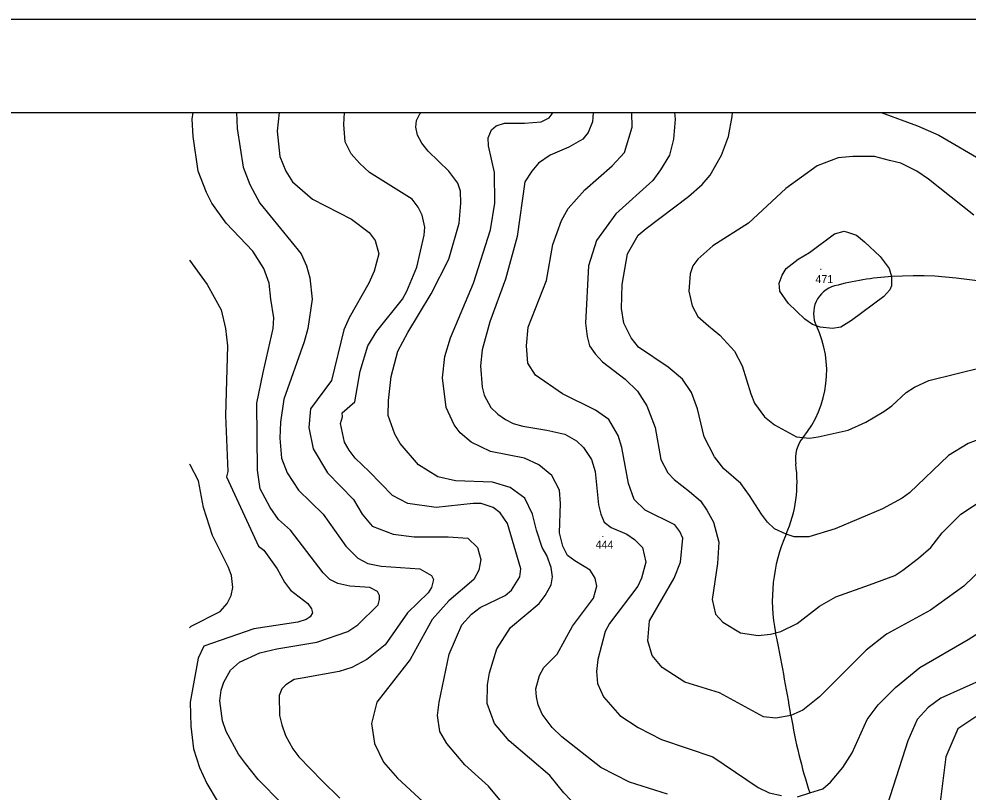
# Model space of a CAD drawing. Extents: x -510989 to -501240, y -1184665 to -1176098.
# Drawn here: x -506468 to -505755, y -1178740 to -1178160 of the extents above; entities that cross this region are included whole.
import ezdxf

# ---------------------------------------------------------------- set-up
doc = ezdxf.new("R2010")
doc.units = 0
for name, color, linetype in [('NAVRH_rozvodnice', 7, 'Continuous'), ('rozpiska', 7, 'Continuous'), ('STAV_povodi', 7, 'Continuous'), ('vrstevnice_01', 7, 'Continuous'), ('vrstevnice_02', 7, 'Continuous'), ('vrstevnice_05', 7, 'Continuous')]:
    doc.layers.add(name, color=color, linetype=linetype)

msp = doc.modelspace()

# ---------------------------------------------------------------- linework, layer by layer
at = {"layer": 'NAVRH_rozvodnice'}
for centre, radius, start, end in [((-505800.09, -1178567.13), 214.55, 93.56055, 105.15399), ((-505795.69, -1178637.77), 285.32, 67.58826, 93.56055), ((-505850.58, -1178380.71), 21.41, 105.15399, 205.72667), ((-505940.27, -1178423.93), 78.16, 320.63513, 25.72667), ((-505860.12, -1178489.68), 25.51, 140.63513, 188.36239), ((-505980.13, -1178507.32), 95.78, 336.18378, 8.36239), ((-505780.65, -1178595.37), 122.26, 156.18378, 191.6213), ((-507483.52, -1178945.58), 1616.24, 9.38581, 11.6213), ((-505494.18, -1178616.75), 400.09, 189.38581, 197.94168)]:
    msp.add_arc(centre, radius, start, end, dxfattribs=at)
at = {"layer": 'rozpiska'}
for points in [[(-501240.19, -1178160), (-501240.19, -1184460), (-507180.19, -1184460), (-507180.19, -1178160)], [(-507110.19, -1184390), (-507110.19, -1178230), (-501310.19, -1178230), (-501310.19, -1184390)]]:
    msp.add_lwpolyline(points, close=True, dxfattribs=at)
at = {"layer": 'STAV_povodi'}
for centre, radius, start, end in [((-505800.09, -1178567.13), 214.55, 93.56055, 105.15399), ((-505795.69, -1178637.77), 285.32, 67.58826, 93.56055), ((-505850.58, -1178380.71), 21.41, 105.15399, 205.72667), ((-505940.27, -1178423.93), 78.16, 320.63513, 25.72667), ((-505860.12, -1178489.68), 25.51, 140.63513, 188.36239), ((-505980.13, -1178507.32), 95.78, 336.18378, 8.36239), ((-505780.65, -1178595.37), 122.26, 156.18378, 191.6213), ((-507483.52, -1178945.58), 1616.24, 9.38581, 11.6213), ((-505494.18, -1178616.75), 400.09, 189.38581, 197.94168)]:
    msp.add_arc(centre, radius, start, end, dxfattribs=at)
at = {"layer": 'vrstevnice_01'}
for points in [[(-506304.7, -1178230), (-506304.31, -1178242), (-506299.81, -1178271), (-506294.59, -1178284), (-506287.19, -1178298), (-506256.09, -1178336), (-506252.19, -1178345), (-506249.69, -1178354), (-506248, -1178370), (-506251.09, -1178392), (-506253.91, -1178402), (-506269.09, -1178445), (-506271.59, -1178462), (-506272.09, -1178474), (-506271, -1178489), (-506266.81, -1178500), (-506258.19, -1178513), (-506239.59, -1178531), (-506222.81, -1178555), (-506213.69, -1178564), (-506206.19, -1178568), (-506196.31, -1178570), (-506167.19, -1178572), (-506158.5, -1178577), (-506157, -1178580), (-506158.41, -1178586), (-506161, -1178590), (-506176.59, -1178605), (-506193.31, -1178629), (-506206.91, -1178640), (-506218.19, -1178646), (-506227.59, -1178649), (-506255.5, -1178654), (-506261.5, -1178655), (-506267.81, -1178659), (-506270.59, -1178662), (-506272.81, -1178667), (-506272.5, -1178682), (-506270.69, -1178689), (-506267.91, -1178697), (-506262.5, -1178707), (-506258, -1178713), (-506240.41, -1178731), (-506227.09, -1178744)], [(-506169.59, -1178346), (-506164.09, -1178322), (-506163.59, -1178316), (-506165.5, -1178307), (-506168.41, -1178301), (-506173, -1178295), (-506205, -1178275), (-506212.41, -1178268), (-506218.69, -1178261), (-506223.31, -1178252), (-506224.19, -1178239), (-506223.65, -1178230)], [(-505981.59, -1178741), (-506010, -1178732), (-506031.59, -1178721), (-506060.69, -1178698), (-506068.09, -1178691), (-506075.5, -1178681), (-506078.41, -1178674), (-506079.81, -1178668), (-506080.19, -1178662), (-506077.59, -1178652), (-506074.19, -1178646), (-506064.19, -1178636), (-506052.81, -1178615), (-506036.91, -1178594), (-506034.59, -1178585), (-506035.81, -1178579), (-506039.59, -1178573), (-506051.09, -1178566), (-506056.5, -1178562), (-506060, -1178555), (-506062.5, -1178545), (-506061.81, -1178523), (-506062.5, -1178513), (-506068.31, -1178502), (-506078, -1178494), (-506088.81, -1178489), (-506114.31, -1178484), (-506128.69, -1178477), (-506136.91, -1178470), (-506141.59, -1178464), (-506147.5, -1178451), (-506150.19, -1178429), (-506148.59, -1178413), (-506144.19, -1178399), (-506126.91, -1178358), (-506114.31, -1178318), (-506111, -1178298), (-506111.31, -1178275), (-506115.69, -1178255), (-506116.09, -1178249), (-506113.41, -1178243), (-506110.09, -1178240), (-506103.81, -1178238), (-506088.81, -1178238), (-506076.19, -1178237), (-506070.31, -1178234), (-506068, -1178231), (-506067.49, -1178230)], [(-506025.5, -1178460), (-506035.5, -1178453), (-506060.19, -1178441), (-506080.41, -1178427), (-506086.19, -1178418), (-506087.31, -1178405), (-506085.91, -1178391), (-506072.31, -1178356), (-506067.41, -1178329), (-506061, -1178311), (-506056.09, -1178302), (-506043.41, -1178288), (-506023.09, -1178270), (-506013.81, -1178260), (-506008.09, -1178241), (-506008.17, -1178230)], [(-505965.69, -1178293), (-505955.41, -1178284), (-505949.59, -1178277), (-505941.09, -1178262), (-505935.81, -1178248), (-505933.09, -1178233), (-505932.86, -1178230)], [(-505821.34, -1178230), (-505794.09, -1178240), (-505778, -1178247), (-505743.91, -1178267)], [(-505740.19, -1178472), (-505756.09, -1178478), (-505770.69, -1178487), (-505800.09, -1178515), (-505805.59, -1178519), (-505820.31, -1178527), (-505855.69, -1178542), (-505875.59, -1178548), (-505886.5, -1178548), (-505892.5, -1178546), (-505901.19, -1178542), (-505906.59, -1178537), (-505911.09, -1178531), (-505920.09, -1178517), (-505926.41, -1178508), (-505939.19, -1178497), (-505946.31, -1178488), (-505954, -1178473), (-505959, -1178452), (-505963.41, -1178440), (-505970.31, -1178430), (-505981.09, -1178421), (-506003.31, -1178406), (-506008.81, -1178399), (-506014.31, -1178388), (-506016.09, -1178377), (-506015.59, -1178359), (-506011.5, -1178336), (-506003.41, -1178322), (-505997.5, -1178317), (-505965.69, -1178293)], [(-505856.31, -1178321), (-505849, -1178319), (-505845.69, -1178320), (-505839.81, -1178322), (-505833.81, -1178327), (-505822.09, -1178338), (-505815.31, -1178347), (-505813.41, -1178353), (-505813.5, -1178360), (-505814.81, -1178363), (-505819.19, -1178368), (-505843.5, -1178386), (-505851.59, -1178391), (-505857.81, -1178392), (-505866.91, -1178391), (-505872.81, -1178389), (-505878.5, -1178385), (-505891, -1178373), (-505897.31, -1178364), (-505897.69, -1178358), (-505895.41, -1178352), (-505892.41, -1178347), (-505883.5, -1178340), (-505874.91, -1178335), (-505856.31, -1178321)], [(-506339.96, -1178340.8), (-506326.81, -1178359), (-506316.19, -1178378), (-506313, -1178392), (-506311.41, -1178405), (-506312.91, -1178457), (-506311.19, -1178499)], [(-506097.19, -1178757), (-506115.81, -1178735), (-506133.5, -1178719), (-506147.09, -1178703), (-506152.19, -1178694), (-506154, -1178682), (-506152.69, -1178672), (-506145.19, -1178636), (-506135.81, -1178614), (-506128.5, -1178606), (-506121.91, -1178601), (-506103.31, -1178592), (-506098.5, -1178588), (-506092.19, -1178578), (-506091.41, -1178572), (-506101.5, -1178538), (-506107.09, -1178530), (-506112.31, -1178526), (-506121.19, -1178523), (-506127.31, -1178523), (-506155, -1178526), (-506176.19, -1178523), (-506187.81, -1178517), (-506205.31, -1178499), (-506215.81, -1178489), (-506220.31, -1178483), (-506223.81, -1178477), (-506226.59, -1178463), (-506225.31, -1178458), (-506225.5, -1178455), (-506216, -1178447), (-506212, -1178424), (-506206.09, -1178405), (-506199.5, -1178394), (-506180.31, -1178370), (-506176.91, -1178364), (-506169.59, -1178346)], [(-505714.81, -1178542), (-505759.19, -1178585), (-505784.31, -1178603), (-505817.31, -1178621), (-505832.59, -1178633), (-505867.41, -1178668), (-505879.91, -1178678), (-505888.91, -1178682), (-505900.19, -1178684), (-505909.59, -1178683), (-505942.41, -1178665), (-505968.59, -1178657), (-505985.59, -1178646), (-505992.91, -1178637), (-505996.19, -1178626), (-505994.91, -1178611), (-505976.5, -1178579), (-505971.81, -1178567), (-505970, -1178549), (-505972.31, -1178544), (-505976, -1178539), (-505998.19, -1178528), (-506006.41, -1178520), (-506010.69, -1178508), (-506015.81, -1178481), (-506018.41, -1178472), (-506025.5, -1178460)], [(-506311.19, -1178499), (-506312.09, -1178503), (-506288.09, -1178555), (-506284.31, -1178558), (-506274.09, -1178572), (-506268.81, -1178582), (-506264.09, -1178588), (-506251.09, -1178598), (-506248.41, -1178602), (-506247.69, -1178605), (-506249.5, -1178608), (-506252.5, -1178610), (-506258.81, -1178612), (-506291.81, -1178617), (-506329.09, -1178630), (-506333.5, -1178639), (-506339.5, -1178672), (-506339, -1178690), (-506336.91, -1178707), (-506332.5, -1178721), (-506326.91, -1178733), (-506319.19, -1178746)], [(-505743, -1178654), (-505776.41, -1178669), (-505785.91, -1178676), (-505794.31, -1178685), (-505801.31, -1178701), (-505819.09, -1178756)]]:
    msp.add_lwpolyline(points, dxfattribs=at)
at = {"layer": 'vrstevnice_02'}
for points in [[(-506337.31, -1178248), (-506337.91, -1178235), (-506337.12, -1178230)], [(-506272.76, -1178230), (-506274.09, -1178244), (-506272.19, -1178263), (-506267.69, -1178274), (-506262.59, -1178282), (-506247.69, -1178295), (-506218.41, -1178310), (-506205.09, -1178320), (-506200.81, -1178326), (-506198.09, -1178336), (-506201.5, -1178349), (-506205.41, -1178358), (-506220.19, -1178384), (-506224.09, -1178393), (-506233.41, -1178431), (-506249.09, -1178452), (-506250.5, -1178466), (-506247.19, -1178482), (-506236.5, -1178500), (-506216.91, -1178520), (-506210.5, -1178531), (-506203.09, -1178540), (-506187.19, -1178546), (-506171.41, -1178548), (-506146, -1178548), (-506131.19, -1178549), (-506123.91, -1178556), (-506121.41, -1178565), (-506123, -1178573), (-506126.81, -1178580), (-506145.59, -1178596), (-506157.91, -1178610), (-506174.59, -1178640), (-506199.41, -1178672), (-506203.41, -1178688), (-506201.19, -1178703), (-506194.41, -1178717), (-506184, -1178729), (-506136.09, -1178773)], [(-506048.81, -1178751), (-506059.31, -1178740), (-506069.69, -1178727), (-506100.31, -1178701), (-506111.31, -1178688), (-506116.81, -1178673), (-506116.59, -1178659), (-506114.91, -1178650), (-506109.59, -1178632), (-506099.19, -1178616), (-506077.81, -1178598), (-506073.19, -1178592), (-506068.81, -1178584), (-506067.69, -1178578), (-506068.69, -1178571), (-506072.09, -1178562), (-506075.5, -1178556), (-506079.69, -1178543), (-506082.81, -1178531), (-506088.41, -1178519), (-506099.59, -1178511), (-506112.81, -1178507), (-506140.5, -1178506), (-506153.81, -1178503), (-506168.19, -1178494), (-506182.09, -1178478), (-506186.09, -1178471), (-506190.91, -1178457), (-506190.81, -1178446), (-506188.69, -1178428), (-506183.69, -1178409), (-506176.31, -1178395), (-506158.81, -1178366), (-506145.59, -1178340), (-506137.81, -1178313), (-506136.41, -1178298), (-506136.81, -1178289), (-506138.69, -1178283), (-506145.5, -1178274), (-506161, -1178259), (-506165.81, -1178253), (-506169, -1178247), (-506170.19, -1178241), (-506169.69, -1178236), (-506167.19, -1178231), (-506166.15, -1178230)], [(-506037.18, -1178230), (-506037.81, -1178237), (-506041.09, -1178245), (-506044.91, -1178250), (-506055.41, -1178256), (-506069.5, -1178262), (-506078.19, -1178268), (-506083.31, -1178274), (-506088.59, -1178282), (-506094.31, -1178323), (-506103, -1178355), (-506114.81, -1178387), (-506120.41, -1178408), (-506121.81, -1178420), (-506120.59, -1178436), (-506119.09, -1178442), (-506113.91, -1178451), (-506108.81, -1178456), (-506103.09, -1178460), (-506097.31, -1178463), (-506090.09, -1178465), (-506072, -1178468), (-506058.59, -1178471), (-506049.69, -1178476), (-506044.59, -1178481), (-506038.59, -1178490), (-506035.69, -1178499), (-506033.31, -1178524), (-506031.59, -1178531), (-506028.91, -1178537), (-506023.69, -1178541), (-506012, -1178546), (-506006.31, -1178550), (-506000.19, -1178556), (-505997.81, -1178567), (-506000.91, -1178579), (-506003.81, -1178585), (-506025.09, -1178613), (-506028.31, -1178619), (-506033.81, -1178640), (-506034.81, -1178649), (-506034.09, -1178658), (-506029.5, -1178668), (-506017.31, -1178682), (-506003.5, -1178691), (-505986, -1178700), (-505947.41, -1178713), (-505913.5, -1178736), (-505905.19, -1178740), (-505896.09, -1178742)], [(-505976.13, -1178230), (-505975.81, -1178235), (-505977, -1178250), (-505980.09, -1178262), (-505986.69, -1178273), (-505992.41, -1178281), (-506020.31, -1178306), (-506034.81, -1178326), (-506040.69, -1178345), (-506043, -1178388), (-506041.81, -1178398), (-506039.91, -1178405), (-506035.69, -1178411), (-506030.19, -1178417), (-506013.19, -1178430), (-506003.91, -1178439), (-505996.91, -1178450), (-505990.81, -1178466), (-505986.59, -1178490), (-505981.31, -1178500), (-505976.5, -1178505), (-505965.09, -1178514), (-505956.69, -1178521), (-505952, -1178528)], [(-506270.81, -1178748), (-506288.5, -1178730), (-506297.91, -1178718), (-506303.09, -1178711), (-506312.41, -1178694), (-506315.09, -1178686), (-506317.31, -1178671), (-506316.19, -1178663), (-506314.09, -1178657), (-506309.19, -1178648), (-506302.5, -1178642), (-506287.31, -1178635), (-506274.5, -1178632), (-506244.5, -1178627), (-506221.31, -1178619), (-506213.69, -1178614), (-506198.41, -1178599), (-506197.41, -1178595), (-506197.59, -1178592), (-506198.91, -1178589), (-506204.69, -1178586), (-506219.81, -1178585), (-506228.81, -1178583), (-506234.59, -1178580), (-506239.69, -1178575), (-506264.09, -1178543), (-506273.09, -1178535), (-506279.5, -1178526), (-506287, -1178512), (-506288.91, -1178498), (-506289.41, -1178448), (-506284.81, -1178425), (-506277.31, -1178392), (-506276.59, -1178384), (-506279, -1178370), (-506280.09, -1178358), (-506284.19, -1178347), (-506292.5, -1178334), (-506312.5, -1178313), (-506323.09, -1178298), (-506327.31, -1178290), (-506333.5, -1178274), (-506337.31, -1178248)], [(-505751.69, -1178307), (-505785.81, -1178280), (-505794.5, -1178274), (-505806.41, -1178268), (-505815, -1178266), (-505826.19, -1178263), (-505842.41, -1178263), (-505853.59, -1178264), (-505869.31, -1178270), (-505892.69, -1178287), (-505920.81, -1178313), (-505947.41, -1178330), (-505958.81, -1178340), (-505962.41, -1178345), (-505964.5, -1178351), (-505965.41, -1178364), (-505962.91, -1178375), (-505958.81, -1178383), (-505950.81, -1178390), (-505942.19, -1178397), (-505931.31, -1178409), (-505925.59, -1178420), (-505919.09, -1178441), (-505916.19, -1178448), (-505908.81, -1178458), (-505901.19, -1178464), (-505884.69, -1178473), (-505875, -1178474), (-505868.59, -1178473), (-505846, -1178468), (-505832.81, -1178462), (-505819.19, -1178454), (-505813.19, -1178450), (-505802.5, -1178440), (-505796.31, -1178436), (-505785.59, -1178431)], [(-505785.59, -1178431), (-505724.81, -1178416)], [(-506339.96, -1178616.32), (-506338.69, -1178615), (-506317, -1178604), (-506311.69, -1178598), (-506308.81, -1178592), (-506307.5, -1178586), (-506308.41, -1178577), (-506310.81, -1178571), (-506322.69, -1178547), (-506329.5, -1178526), (-506333.19, -1178506), (-506339.5, -1178494), (-506339.96, -1178493.55)], [(-505952, -1178528), (-505947, -1178537), (-505943.09, -1178552), (-505943.91, -1178568), (-505948.09, -1178595), (-505945.5, -1178606), (-505939.91, -1178612), (-505926.69, -1178620), (-505913.59, -1178622), (-505904.31, -1178621), (-505896.5, -1178619), (-505884.31, -1178613), (-505867.41, -1178600), (-505855.31, -1178593), (-505830.09, -1178584), (-505811, -1178577), (-505805.09, -1178573), (-505793.31, -1178564), (-505784, -1178556), (-505775.41, -1178545), (-505761.59, -1178531), (-505743.31, -1178519)], [(-505831.81, -1178685), (-505823.5, -1178674), (-505810.59, -1178661), (-505792.31, -1178646), (-505756, -1178625), (-505738.81, -1178614)], [(-505883.91, -1178743), (-505874.81, -1178740), (-505865, -1178737), (-505859.19, -1178732), (-505850, -1178721), (-505843.09, -1178710), (-505831.81, -1178685)], [(-505750.19, -1178683), (-505763.69, -1178692), (-505772.69, -1178713), (-505777.5, -1178751), (-505782, -1178774), (-505782, -1178791), (-505781.09, -1178797), (-505777.31, -1178809), (-505758.19, -1178859), (-505755.5, -1178873), (-505755.59, -1178887), (-505758.59, -1178908), (-505756, -1178934), (-505750.81, -1178950)]]:
    msp.add_lwpolyline(points, dxfattribs=at)

# ---------------------------------------------------------------- texts
at = {"layer": 'vrstevnice_05'}
for s, p in [('471', (-505870.59, -1178357.94)), ('.', (-505867.64, -1178348.07)), ('444', (-506035.41, -1178556.82)), ('.', (-506031.05, -1178548.26))]:
    msp.add_text(s, height=6, dxfattribs=at).set_placement(p)

doc.saveas('drawing.dxf')
